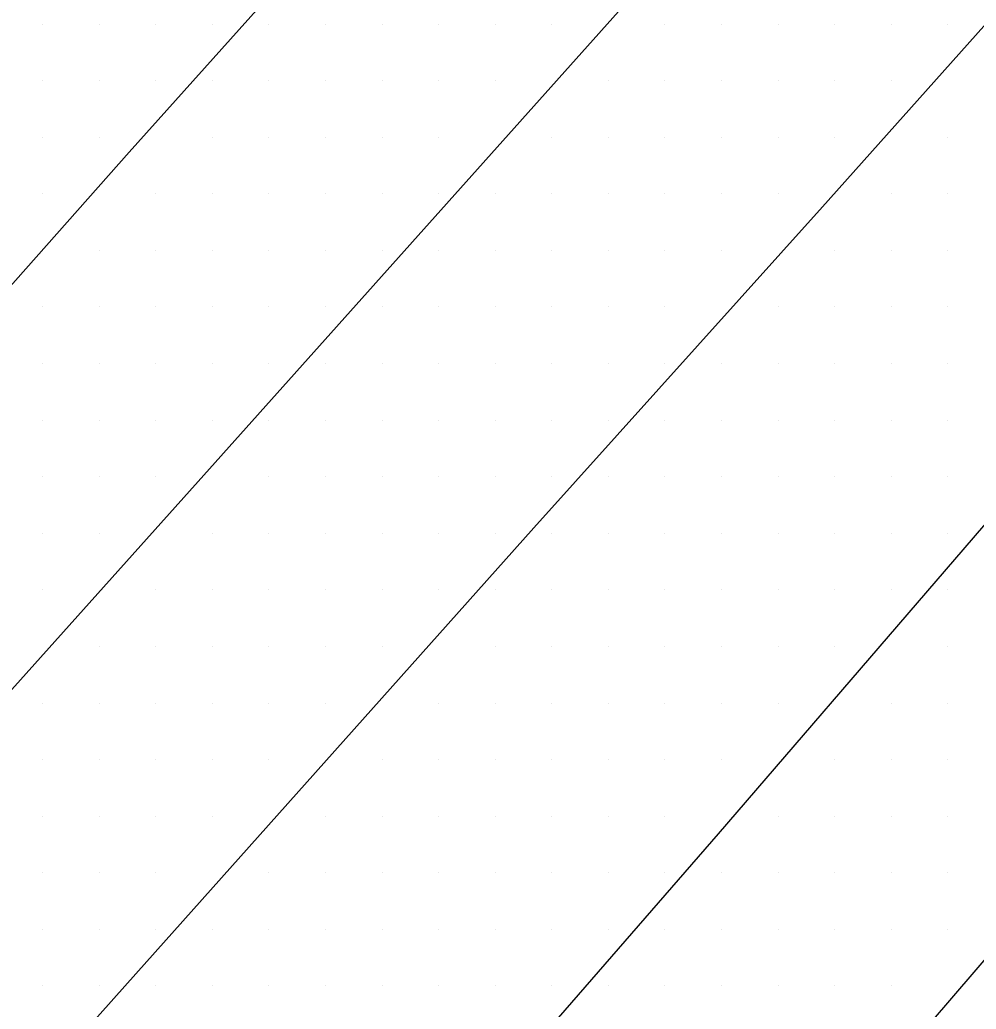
# Model space of a CAD drawing. Extents: x 1762120 to 1766775, y 709485 to 712965.
# Drawn here: x 1766355.24 to 1766397.51, y 710197.72 to 710241.44 of the extents above; entities that cross this region are included whole.
import ezdxf

# ---------------------------------------------------------------- set-up
doc = ezdxf.new("R2010")
doc.units = 0
doc.layers.add('Exist DTM Scan Elevation Point', color=7, linetype='Continuous')
doc.layers.add('Exist Roads EOT', color=7, linetype='Continuous')

msp = doc.modelspace()

# ---------------------------------------------------------------- linework, layer by layer
at = {"layer": 'Exist DTM Scan Elevation Point'}
for p, q in [((1766356.25, 710241.25), (1766356.25, 710241.25)), ((1766358.75, 710241.25), (1766358.75, 710241.25)), ((1766361.25, 710241.25), (1766361.25, 710241.25)), ((1766363.75, 710241.25), (1766363.75, 710241.25)), ((1766366.25, 710241.25), (1766366.25, 710241.25)), ((1766368.75, 710241.25), (1766368.75, 710241.25)), ((1766371.25, 710241.25), (1766371.25, 710241.25)), ((1766373.75, 710241.25), (1766373.75, 710241.25)), ((1766376.25, 710241.25), (1766376.25, 710241.25)), ((1766378.75, 710241.25), (1766378.75, 710241.25)), ((1766383.75, 710241.25), (1766383.75, 710241.25)), ((1766386.25, 710241.25), (1766386.25, 710241.25)), ((1766388.75, 710241.25), (1766388.75, 710241.25)), ((1766391.25, 710241.25), (1766391.25, 710241.25)), ((1766393.75, 710241.25), (1766393.75, 710241.25)), ((1766396.25, 710241.25), (1766396.25, 710241.25)), ((1766356.25, 710238.75), (1766356.25, 710238.75)), ((1766358.75, 710238.75), (1766358.75, 710238.75)), ((1766361.25, 710238.75), (1766361.25, 710238.75)), ((1766363.75, 710238.75), (1766363.75, 710238.75)), ((1766366.25, 710238.75), (1766366.25, 710238.75)), ((1766368.75, 710238.75), (1766368.75, 710238.75)), ((1766371.25, 710238.75), (1766371.25, 710238.75)), ((1766373.75, 710238.75), (1766373.75, 710238.75)), ((1766376.25, 710238.75), (1766376.25, 710238.75)), ((1766381.25, 710238.75), (1766381.25, 710238.75)), ((1766383.75, 710238.75), (1766383.75, 710238.75)), ((1766386.25, 710238.75), (1766386.25, 710238.75)), ((1766388.75, 710238.75), (1766388.75, 710238.75)), ((1766391.25, 710238.75), (1766391.25, 710238.75)), ((1766393.75, 710238.75), (1766393.75, 710238.75)), ((1766356.25, 710236.25), (1766356.25, 710236.25)), ((1766358.75, 710236.25), (1766358.75, 710236.25)), ((1766363.75, 710236.25), (1766363.75, 710236.25)), ((1766366.25, 710236.25), (1766366.25, 710236.25)), ((1766368.75, 710236.25), (1766368.75, 710236.25)), ((1766371.25, 710236.25), (1766371.25, 710236.25)), ((1766373.75, 710236.25), (1766373.75, 710236.25)), ((1766378.75, 710236.25), (1766378.75, 710236.25)), ((1766381.25, 710236.25), (1766381.25, 710236.25)), ((1766383.75, 710236.25), (1766383.75, 710236.25)), ((1766386.25, 710236.25), (1766386.25, 710236.25)), ((1766388.75, 710236.25), (1766388.75, 710236.25)), ((1766391.25, 710236.25), (1766391.25, 710236.25)), ((1766396.25, 710236.25), (1766396.25, 710236.25)), ((1766356.25, 710233.75), (1766356.25, 710233.75)), ((1766361.25, 710233.75), (1766361.25, 710233.75)), ((1766363.75, 710233.75), (1766363.75, 710233.75)), ((1766366.25, 710233.75), (1766366.25, 710233.75)), ((1766368.75, 710233.75), (1766368.75, 710233.75)), ((1766371.25, 710233.75), (1766371.25, 710233.75)), ((1766373.75, 710233.75), (1766373.75, 710233.75)), ((1766376.25, 710233.75), (1766376.25, 710233.75)), ((1766378.75, 710233.75), (1766378.75, 710233.75)), ((1766381.25, 710233.75), (1766381.25, 710233.75)), ((1766383.75, 710233.75), (1766383.75, 710233.75)), ((1766386.25, 710233.75), (1766386.25, 710233.75)), ((1766388.75, 710233.75), (1766388.75, 710233.75)), ((1766393.75, 710233.75), (1766393.75, 710233.75)), ((1766396.25, 710233.75), (1766396.25, 710233.75)), ((1766358.75, 710231.25), (1766358.75, 710231.25)), ((1766361.25, 710231.25), (1766361.25, 710231.25)), ((1766363.75, 710231.25), (1766363.75, 710231.25)), ((1766366.25, 710231.25), (1766366.25, 710231.25)), ((1766368.75, 710231.25), (1766368.75, 710231.25)), ((1766371.25, 710231.25), (1766371.25, 710231.25)), ((1766373.75, 710231.25), (1766373.75, 710231.25)), ((1766376.25, 710231.25), (1766376.25, 710231.25)), ((1766378.75, 710231.25), (1766378.75, 710231.25)), ((1766381.25, 710231.25), (1766381.25, 710231.25)), ((1766383.75, 710231.25), (1766383.75, 710231.25)), ((1766386.25, 710231.25), (1766386.25, 710231.25)), ((1766391.25, 710231.25), (1766391.25, 710231.25)), ((1766393.75, 710231.25), (1766393.75, 710231.25)), ((1766396.25, 710231.25), (1766396.25, 710231.25)), ((1766356.25, 710228.75), (1766356.25, 710228.75)), ((1766358.75, 710228.75), (1766358.75, 710228.75)), ((1766361.25, 710228.75), (1766361.25, 710228.75)), ((1766363.75, 710228.75), (1766363.75, 710228.75)), ((1766366.25, 710228.75), (1766366.25, 710228.75)), ((1766368.75, 710228.75), (1766368.75, 710228.75)), ((1766371.25, 710228.75), (1766371.25, 710228.75)), ((1766373.75, 710228.75), (1766373.75, 710228.75)), ((1766376.25, 710228.75), (1766376.25, 710228.75)), ((1766378.75, 710228.75), (1766378.75, 710228.75)), ((1766381.25, 710228.75), (1766381.25, 710228.75)), ((1766383.75, 710228.75), (1766383.75, 710228.75)), ((1766388.75, 710228.75), (1766388.75, 710228.75)), ((1766391.25, 710228.75), (1766391.25, 710228.75)), ((1766393.75, 710228.75), (1766393.75, 710228.75)), ((1766396.25, 710228.75), (1766396.25, 710228.75)), ((1766356.25, 710226.25), (1766356.25, 710226.25)), ((1766358.75, 710226.25), (1766358.75, 710226.25)), ((1766361.25, 710226.25), (1766361.25, 710226.25)), ((1766363.75, 710226.25), (1766363.75, 710226.25)), ((1766366.25, 710226.25), (1766366.25, 710226.25)), ((1766368.75, 710226.25), (1766368.75, 710226.25)), ((1766371.25, 710226.25), (1766371.25, 710226.25)), ((1766373.75, 710226.25), (1766373.75, 710226.25)), ((1766376.25, 710226.25), (1766376.25, 710226.25)), ((1766378.75, 710226.25), (1766378.75, 710226.25)), ((1766381.25, 710226.25), (1766381.25, 710226.25)), ((1766383.75, 710226.25), (1766383.75, 710226.25)), ((1766386.25, 710226.25), (1766386.25, 710226.25)), ((1766388.75, 710226.25), (1766388.75, 710226.25)), ((1766391.25, 710226.25), (1766391.25, 710226.25)), ((1766393.75, 710226.25), (1766393.75, 710226.25)), ((1766396.25, 710226.25), (1766396.25, 710226.25)), ((1766356.25, 710223.75), (1766356.25, 710223.75)), ((1766358.75, 710223.75), (1766358.75, 710223.75)), ((1766361.25, 710223.75), (1766361.25, 710223.75)), ((1766363.75, 710223.75), (1766363.75, 710223.75)), ((1766366.25, 710223.75), (1766366.25, 710223.75)), ((1766368.75, 710223.75), (1766368.75, 710223.75)), ((1766371.25, 710223.75), (1766371.25, 710223.75)), ((1766373.75, 710223.75), (1766373.75, 710223.75)), ((1766376.25, 710223.75), (1766376.25, 710223.75)), ((1766378.75, 710223.75), (1766378.75, 710223.75)), ((1766381.25, 710223.75), (1766381.25, 710223.75)), ((1766383.75, 710223.75), (1766383.75, 710223.75)), ((1766386.25, 710223.75), (1766386.25, 710223.75)), ((1766388.75, 710223.75), (1766388.75, 710223.75)), ((1766391.25, 710223.75), (1766391.25, 710223.75)), ((1766393.75, 710223.75), (1766393.75, 710223.75)), ((1766396.25, 710223.75), (1766396.25, 710223.75)), ((1766356.25, 710221.25), (1766356.25, 710221.25)), ((1766358.75, 710221.25), (1766358.75, 710221.25)), ((1766361.25, 710221.25), (1766361.25, 710221.25)), ((1766366.25, 710221.25), (1766366.25, 710221.25)), ((1766368.75, 710221.25), (1766368.75, 710221.25)), ((1766371.25, 710221.25), (1766371.25, 710221.25)), ((1766373.75, 710221.25), (1766373.75, 710221.25)), ((1766376.25, 710221.25), (1766376.25, 710221.25)), ((1766378.75, 710221.25), (1766378.75, 710221.25)), ((1766381.25, 710221.25), (1766381.25, 710221.25)), ((1766383.75, 710221.25), (1766383.75, 710221.25)), ((1766386.25, 710221.25), (1766386.25, 710221.25)), ((1766388.75, 710221.25), (1766388.75, 710221.25)), ((1766391.25, 710221.25), (1766391.25, 710221.25)), ((1766393.75, 710221.25), (1766393.75, 710221.25)), ((1766396.25, 710221.25), (1766396.25, 710221.25)), ((1766356.25, 710218.75), (1766356.25, 710218.75)), ((1766358.75, 710218.75), (1766358.75, 710218.75)), ((1766363.75, 710218.75), (1766363.75, 710218.75)), ((1766366.25, 710218.75), (1766366.25, 710218.75)), ((1766368.75, 710218.75), (1766368.75, 710218.75)), ((1766371.25, 710218.75), (1766371.25, 710218.75)), ((1766373.75, 710218.75), (1766373.75, 710218.75)), ((1766376.25, 710218.75), (1766376.25, 710218.75)), ((1766378.75, 710218.75), (1766378.75, 710218.75)), ((1766381.25, 710218.75), (1766381.25, 710218.75)), ((1766383.75, 710218.75), (1766383.75, 710218.75)), ((1766386.25, 710218.75), (1766386.25, 710218.75)), ((1766388.75, 710218.75), (1766388.75, 710218.75)), ((1766391.25, 710218.75), (1766391.25, 710218.75)), ((1766393.75, 710218.75), (1766393.75, 710218.75)), ((1766396.25, 710218.75), (1766396.25, 710218.75)), ((1766356.25, 710216.25), (1766356.25, 710216.25)), ((1766361.25, 710216.25), (1766361.25, 710216.25)), ((1766363.75, 710216.25), (1766363.75, 710216.25)), ((1766366.25, 710216.25), (1766366.25, 710216.25)), ((1766368.75, 710216.25), (1766368.75, 710216.25)), ((1766371.25, 710216.25), (1766371.25, 710216.25)), ((1766373.75, 710216.25), (1766373.75, 710216.25)), ((1766376.25, 710216.25), (1766376.25, 710216.25)), ((1766378.75, 710216.25), (1766378.75, 710216.25)), ((1766381.25, 710216.25), (1766381.25, 710216.25)), ((1766383.75, 710216.25), (1766383.75, 710216.25)), ((1766386.25, 710216.25), (1766386.25, 710216.25)), ((1766388.75, 710216.25), (1766388.75, 710216.25)), ((1766391.25, 710216.25), (1766391.25, 710216.25)), ((1766393.75, 710216.25), (1766393.75, 710216.25)), ((1766396.25, 710216.25), (1766396.25, 710216.25)), ((1766358.75, 710213.75), (1766358.75, 710213.75)), ((1766361.25, 710213.75), (1766361.25, 710213.75)), ((1766363.75, 710213.75), (1766363.75, 710213.75)), ((1766366.25, 710213.75), (1766366.25, 710213.75)), ((1766368.75, 710213.75), (1766368.75, 710213.75)), ((1766371.25, 710213.75), (1766371.25, 710213.75)), ((1766376.25, 710213.75), (1766376.25, 710213.75)), ((1766378.75, 710213.75), (1766378.75, 710213.75)), ((1766381.25, 710213.75), (1766381.25, 710213.75)), ((1766383.75, 710213.75), (1766383.75, 710213.75)), ((1766386.25, 710213.75), (1766386.25, 710213.75)), ((1766388.75, 710213.75), (1766388.75, 710213.75)), ((1766391.25, 710213.75), (1766391.25, 710213.75)), ((1766396.25, 710213.75), (1766396.25, 710213.75)), ((1766356.25, 710211.25), (1766356.25, 710211.25)), ((1766358.75, 710211.25), (1766358.75, 710211.25)), ((1766361.25, 710211.25), (1766361.25, 710211.25)), ((1766363.75, 710211.25), (1766363.75, 710211.25)), ((1766366.25, 710211.25), (1766366.25, 710211.25)), ((1766368.75, 710211.25), (1766368.75, 710211.25)), ((1766373.75, 710211.25), (1766373.75, 710211.25)), ((1766376.25, 710211.25), (1766376.25, 710211.25)), ((1766378.75, 710211.25), (1766378.75, 710211.25)), ((1766381.25, 710211.25), (1766381.25, 710211.25)), ((1766383.75, 710211.25), (1766383.75, 710211.25)), ((1766386.25, 710211.25), (1766386.25, 710211.25)), ((1766388.75, 710211.25), (1766388.75, 710211.25)), ((1766393.75, 710211.25), (1766393.75, 710211.25)), ((1766396.25, 710211.25), (1766396.25, 710211.25)), ((1766356.25, 710208.75), (1766356.25, 710208.75)), ((1766358.75, 710208.75), (1766358.75, 710208.75)), ((1766361.25, 710208.75), (1766361.25, 710208.75)), ((1766363.75, 710208.75), (1766363.75, 710208.75)), ((1766366.25, 710208.75), (1766366.25, 710208.75)), ((1766371.25, 710208.75), (1766371.25, 710208.75)), ((1766373.75, 710208.75), (1766373.75, 710208.75)), ((1766376.25, 710208.75), (1766376.25, 710208.75)), ((1766378.75, 710208.75), (1766378.75, 710208.75)), ((1766381.25, 710208.75), (1766381.25, 710208.75)), ((1766383.75, 710208.75), (1766383.75, 710208.75)), ((1766386.25, 710208.75), (1766386.25, 710208.75)), ((1766391.25, 710208.75), (1766391.25, 710208.75)), ((1766393.75, 710208.75), (1766393.75, 710208.75)), ((1766396.25, 710208.75), (1766396.25, 710208.75)), ((1766356.25, 710206.25), (1766356.25, 710206.25)), ((1766358.75, 710206.25), (1766358.75, 710206.25)), ((1766361.25, 710206.25), (1766361.25, 710206.25)), ((1766363.75, 710206.25), (1766363.75, 710206.25)), ((1766368.75, 710206.25), (1766368.75, 710206.25)), ((1766371.25, 710206.25), (1766371.25, 710206.25)), ((1766373.75, 710206.25), (1766373.75, 710206.25)), ((1766376.25, 710206.25), (1766376.25, 710206.25)), ((1766378.75, 710206.25), (1766378.75, 710206.25)), ((1766381.25, 710206.25), (1766381.25, 710206.25)), ((1766383.75, 710206.25), (1766383.75, 710206.25)), ((1766388.75, 710206.25), (1766388.75, 710206.25)), ((1766391.25, 710206.25), (1766391.25, 710206.25)), ((1766393.75, 710206.25), (1766393.75, 710206.25)), ((1766396.25, 710206.25), (1766396.25, 710206.25)), ((1766356.25, 710203.75), (1766356.25, 710203.75)), ((1766358.75, 710203.75), (1766358.75, 710203.75)), ((1766361.25, 710203.75), (1766361.25, 710203.75)), ((1766366.25, 710203.75), (1766366.25, 710203.75)), ((1766368.75, 710203.75), (1766368.75, 710203.75)), ((1766371.25, 710203.75), (1766371.25, 710203.75)), ((1766373.75, 710203.75), (1766373.75, 710203.75)), ((1766376.25, 710203.75), (1766376.25, 710203.75)), ((1766378.75, 710203.75), (1766378.75, 710203.75)), ((1766381.25, 710203.75), (1766381.25, 710203.75)), ((1766383.75, 710203.75), (1766383.75, 710203.75)), ((1766386.25, 710203.75), (1766386.25, 710203.75)), ((1766388.75, 710203.75), (1766388.75, 710203.75)), ((1766391.25, 710203.75), (1766391.25, 710203.75)), ((1766393.75, 710203.75), (1766393.75, 710203.75)), ((1766396.25, 710203.75), (1766396.25, 710203.75)), ((1766356.25, 710201.25), (1766356.25, 710201.25)), ((1766358.75, 710201.25), (1766358.75, 710201.25)), ((1766361.25, 710201.25), (1766361.25, 710201.25)), ((1766363.75, 710201.25), (1766363.75, 710201.25)), ((1766366.25, 710201.25), (1766366.25, 710201.25)), ((1766368.75, 710201.25), (1766368.75, 710201.25)), ((1766371.25, 710201.25), (1766371.25, 710201.25)), ((1766373.75, 710201.25), (1766373.75, 710201.25)), ((1766376.25, 710201.25), (1766376.25, 710201.25)), ((1766378.75, 710201.25), (1766378.75, 710201.25)), ((1766381.25, 710201.25), (1766381.25, 710201.25)), ((1766383.75, 710201.25), (1766383.75, 710201.25)), ((1766386.25, 710201.25), (1766386.25, 710201.25)), ((1766388.75, 710201.25), (1766388.75, 710201.25)), ((1766391.25, 710201.25), (1766391.25, 710201.25)), ((1766393.75, 710201.25), (1766393.75, 710201.25)), ((1766396.25, 710201.25), (1766396.25, 710201.25)), ((1766356.25, 710198.75), (1766356.25, 710198.75)), ((1766358.75, 710198.75), (1766358.75, 710198.75)), ((1766361.25, 710198.75), (1766361.25, 710198.75)), ((1766363.75, 710198.75), (1766363.75, 710198.75)), ((1766366.25, 710198.75), (1766366.25, 710198.75)), ((1766368.75, 710198.75), (1766368.75, 710198.75)), ((1766371.25, 710198.75), (1766371.25, 710198.75)), ((1766373.75, 710198.75), (1766373.75, 710198.75)), ((1766376.25, 710198.75), (1766376.25, 710198.75)), ((1766378.75, 710198.75), (1766378.75, 710198.75)), ((1766381.25, 710198.75), (1766381.25, 710198.75)), ((1766383.75, 710198.75), (1766383.75, 710198.75)), ((1766386.25, 710198.75), (1766386.25, 710198.75)), ((1766388.75, 710198.75), (1766388.75, 710198.75)), ((1766391.25, 710198.75), (1766391.25, 710198.75)), ((1766393.75, 710198.75), (1766393.75, 710198.75))]:
    msp.add_line(p, q, dxfattribs=at)
at = {"layer": 'Exist Roads EOT'}
for points in [[(1766568.038, 710453.157), (1766552.284, 710436.657), (1766544.436, 710428.539), (1766523.993, 710407.43), (1766517.056, 710400.359), (1766496.048, 710378.976), (1766488.854, 710371.674), (1766467.483, 710350.19), (1766460.671, 710343.374), (1766439.9, 710322.158), (1766432.427, 710314.426), (1766413.234, 710294.026), (1766405.574, 710285.856), (1766384.917, 710263.157), (1766378.895, 710256.578), (1766360.074, 710235.592), (1766353.217, 710227.855), (1766333.846, 710206.079), (1766327.052, 710198.498)], [(1766328.771, 710163.909), (1766348.094, 710185.551), (1766360.365, 710199.288), (1766377.959, 710218.998), (1766390.716, 710233.181), (1766408.913, 710253.56), (1766420.835, 710266.937), (1766438.779, 710287.123), (1766450.183, 710300.101), (1766468.535, 710320.959), (1766481.299, 710335.379), (1766498.795, 710355.159), (1766509.974, 710367.788), (1766528.601, 710388.714), (1766539.272, 710400.875), (1766557.161, 710421.038), (1766568.257, 710433.55), (1766576.594, 710442.982), (1766577.562, 710444.064)], [(1766574.003, 710442.14), (1766571.722, 710439.952), (1766562.177, 710430.125), (1766551.627, 710419.279), (1766541.487, 710408.96), (1766530.733, 710397.801), (1766520.912, 710387.738), (1766509.801, 710376.389), (1766499.969, 710366.403), (1766485.078, 710351.14), (1766474.403, 710340.397), (1766463.973, 710329.687), (1766453.174, 710318.6), (1766443.19, 710308.148), (1766432.724, 710297.247), (1766422.501, 710286.473), (1766411.363, 710274.368), (1766406.112, 710268.745), (1766384.939, 710245.449), (1766363.374, 710221.324), (1766346.777, 710202.812), (1766331.946, 710186.304), (1766317.645, 710170.319)], [(1766342.469, 710155.808), (1766356.763, 710171.899), (1766368.836, 710185.597), (1766386.119, 710205.478), (1766405.359, 710227.793), (1766415.496, 710239.8), (1766431.951, 710259.338), (1766443.928, 710273.641), (1766459.06, 710291.589), (1766473.126, 710308.054), (1766487.413, 710324.752), (1766502.326, 710342.175), (1766516.821, 710358.759), (1766531.613, 710375.513), (1766545.374, 710390.623), (1766561.498, 710408.18), (1766574.006, 710421.808), (1766586.688, 710435.891)], [(1766355.243, 710151.526), (1766361.901, 710158.934), (1766382.645, 710182.248), (1766388.45, 710188.91), (1766408.457, 710212.206), (1766414.198, 710218.958), (1766434.553, 710243.279), (1766439.875, 710249.612), (1766460.12, 710273.919), (1766465.426, 710280.342), (1766485.958, 710304.932), (1766491.33, 710311.36), (1766512.706, 710336.193), (1766517.189, 710341.464), (1766537.522, 710364.224), (1766543.217, 710370.535), (1766563.907, 710393.083), (1766569.751, 710399.415), (1766595.811, 710427.392)]]:
    msp.add_lwpolyline(points, dxfattribs=at)

doc.saveas('drawing.dxf')
